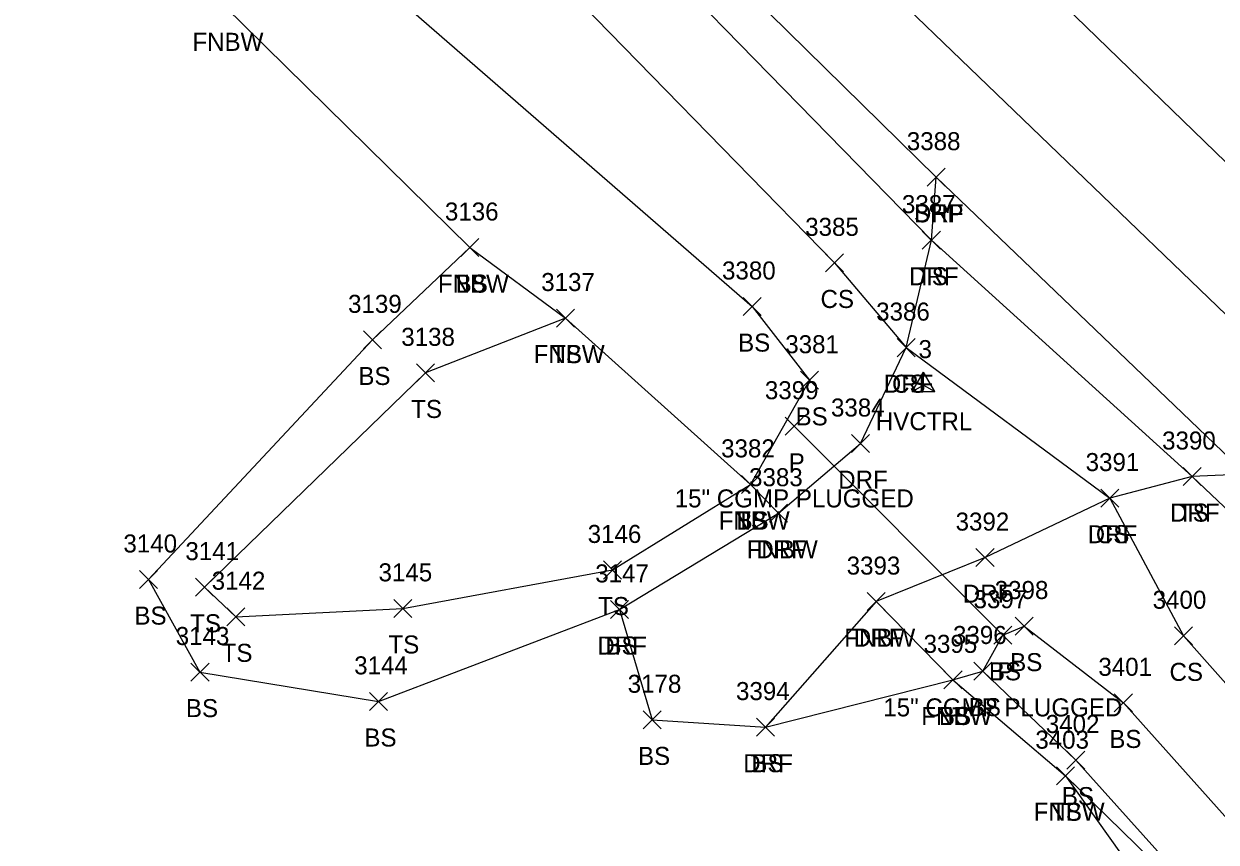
# Model space of a CAD drawing. Extents: x 1472233 to 1475777, y 540726 to 543442.
# Drawn here: x 1473996.7 to 1474129, y 542072.6 to 542163.4 of the extents above; entities that cross this region are included whole.
import ezdxf

# ---------------------------------------------------------------- set-up
doc = ezdxf.new("R2010")
doc.units = 0
for name, color, linetype in [('C_A', 7, 'Continuous'), ('C_I', 7, 'Continuous'), ('CPSM', 7, 'Continuous'), ('D_A', 7, 'Continuous'), ('D_C', 7, 'Continuous'), ('D_I', 7, 'Continuous'), ('D_TIC', 7, 'Continuous'), ('DCP', 7, 'Continuous'), ('L_A', 7, 'Continuous'), ('L_I', 7, 'Continuous'), ('L_TIC', 7, 'Continuous'), ('LELB', 7, 'Continuous'), ('LFNC', 7, 'Continuous'), ('P_A', 7, 'Continuous'), ('P_I', 7, 'Continuous'), ('P_TIC', 7, 'Continuous'), ('PET', 7, 'Continuous'), ('PRC', 7, 'Continuous'), ('PSP', 7, 'Continuous'), ('R_A', 7, 'Continuous'), ('R_I', 7, 'Continuous'), ('R_TIC', 7, 'Continuous'), ('RDF', 7, 'Continuous')]:
    doc.layers.add(name, color=color, linetype=linetype)

msp = doc.modelspace()

# ---------------------------------------------------------------- linework, layer by layer
at = {"layer": 'CPSM'}
for p, q in [((1474095.26, 542122.6), (1474096.51, 542124.76)), ((1474097.76, 542122.6), (1474096.51, 542124.76)), ((1474096.51, 542123.32), (1474096.51, 542124.76)), ((1474095.26, 542122.6), (1474096.51, 542123.32)), ((1474096.51, 542123.32), (1474096.51, 542123.32)), ((1474096.51, 542123.32), (1474097.76, 542122.6)), ((1474095.26, 542122.6), (1474097.76, 542122.6))]:
    msp.add_line(p, q, dxfattribs=at)
at = {"layer": 'D_TIC'}
for points in [[(1474081.17, 542117.76), (1474083.17, 542119.76)], [(1474083.17, 542117.76), (1474081.17, 542119.76)], [(1474104.31, 542094.58), (1474106.31, 542096.58)], [(1474106.31, 542094.58), (1474104.31, 542096.58)]]:
    msp.add_lwpolyline(points, dxfattribs=at)
at = {"layer": 'DCP'}
msp.add_lwpolyline([(1474105.31, 542095.58), (1474082.17, 542118.76)], dxfattribs=at)
at = {"layer": 'L_TIC'}
for points in [[(1474096.37, 542138.4), (1474098.37, 542140.4)], [(1474098.37, 542138.4), (1474096.37, 542140.4)], [(1474045.18, 542137.58), (1474047.18, 542139.58)], [(1474047.18, 542137.58), (1474045.18, 542139.58)], [(1474045.18, 542137.58), (1474047.18, 542139.58)], [(1474047.18, 542137.58), (1474045.18, 542139.58)], [(1474085.64, 542135.88), (1474087.64, 542137.88)], [(1474087.64, 542135.88), (1474085.64, 542137.88)], [(1474076.5, 542131.04), (1474078.5, 542133.04)], [(1474078.5, 542131.04), (1474076.5, 542133.04)], [(1474055.8, 542129.76), (1474057.8, 542131.76)], [(1474057.8, 542129.76), (1474055.8, 542131.76)], [(1474055.8, 542129.76), (1474057.8, 542131.76)], [(1474057.8, 542129.76), (1474055.8, 542131.76)], [(1474034.39, 542127.34), (1474036.39, 542129.34)], [(1474036.39, 542127.34), (1474034.39, 542129.34)], [(1474093.57, 542126.48), (1474095.57, 542128.48)], [(1474095.57, 542126.48), (1474093.57, 542128.48)], [(1474040.28, 542123.68), (1474042.28, 542125.68)], [(1474042.28, 542123.68), (1474040.28, 542125.68)], [(1474082.86, 542122.86), (1474084.86, 542124.86)], [(1474084.86, 542122.86), (1474082.86, 542124.86)], [(1474125.3, 542112.18), (1474127.3, 542114.18)], [(1474127.3, 542112.18), (1474125.3, 542114.18)], [(1474076.32, 542111.31), (1474078.32, 542113.31)], [(1474078.32, 542111.31), (1474076.32, 542113.31)], [(1474076.32, 542111.31), (1474078.32, 542113.31)], [(1474078.32, 542111.31), (1474076.32, 542113.31)], [(1474076.32, 542111.31), (1474078.32, 542113.31)], [(1474078.32, 542111.31), (1474076.32, 542113.31)], [(1474116.17, 542109.79), (1474118.17, 542111.79)], [(1474118.17, 542109.79), (1474116.17, 542111.79)], [(1474079.42, 542108.11), (1474081.42, 542110.11)], [(1474081.42, 542108.11), (1474079.42, 542110.11)], [(1474061.01, 542101.82), (1474063.01, 542103.82)], [(1474063.01, 542101.82), (1474061.01, 542103.82)], [(1474009.56, 542100.76), (1474011.56, 542102.76)], [(1474011.56, 542100.76), (1474009.56, 542102.76)], [(1474015.77, 542099.91), (1474017.77, 542101.91)], [(1474017.77, 542099.91), (1474015.77, 542101.91)], [(1474037.76, 542097.56), (1474039.76, 542099.56)], [(1474039.76, 542097.56), (1474037.76, 542099.56)], [(1474061.79, 542097.44), (1474063.79, 542099.44)], [(1474063.79, 542097.44), (1474061.79, 542099.44)], [(1474090.24, 542098.31), (1474092.24, 542100.31)], [(1474092.24, 542098.31), (1474090.24, 542100.31)], [(1474019.26, 542096.63), (1474021.26, 542098.63)], [(1474021.26, 542096.63), (1474019.26, 542098.63)], [(1474104.31, 542094.58), (1474106.31, 542096.58)], [(1474106.31, 542094.58), (1474104.31, 542096.58)], [(1474106.66, 542095.6), (1474108.66, 542097.6)], [(1474108.66, 542095.6), (1474106.66, 542097.6)], [(1474124.34, 542094.52), (1474126.34, 542096.52)], [(1474126.34, 542094.52), (1474124.34, 542096.52)], [(1474015.27, 542090.5), (1474017.27, 542092.5)], [(1474017.27, 542090.5), (1474015.27, 542092.5)], [(1474102.08, 542090.61), (1474104.08, 542092.61)], [(1474104.08, 542090.61), (1474102.08, 542092.61)], [(1474102.08, 542090.61), (1474104.08, 542092.61)], [(1474104.08, 542090.61), (1474102.08, 542092.61)], [(1474098.77, 542089.63), (1474100.77, 542091.63)], [(1474100.77, 542089.63), (1474098.77, 542091.63)], [(1474098.77, 542089.63), (1474100.77, 542091.63)], [(1474100.77, 542089.63), (1474098.77, 542091.63)], [(1474035.06, 542087.24), (1474037.06, 542089.24)], [(1474037.06, 542087.24), (1474035.06, 542089.24)], [(1474117.66, 542087.08), (1474119.66, 542089.08)], [(1474119.66, 542087.08), (1474117.66, 542089.08)], [(1474065.4, 542085.2), (1474067.4, 542087.2)], [(1474067.4, 542085.2), (1474065.4, 542087.2)], [(1474077.97, 542084.39), (1474079.97, 542086.39)], [(1474079.97, 542084.39), (1474077.97, 542086.39)], [(1474112.4, 542080.74), (1474114.4, 542082.74)], [(1474114.4, 542080.74), (1474112.4, 542082.74)], [(1474111.24, 542079), (1474113.24, 542081)], [(1474113.24, 542079), (1474111.24, 542081)], [(1474111.24, 542079), (1474113.24, 542081)], [(1474113.24, 542079), (1474111.24, 542081)]]:
    msp.add_lwpolyline(points, dxfattribs=at)
at = {"layer": 'LELB'}
for points in [[(1473792.68, 542434.41), (1473806.07, 542421.82), (1473823.91, 542406.6), (1473846.8, 542382.23), (1473883.89, 542347.59), (1473923.06, 542310.01), (1473939.92, 542294.2), (1473980.53, 542254.94), (1474015.06, 542222.57), (1474049.98, 542187.95), (1474097.37, 542139.4), (1474126.3, 542113.18), (1474158.64, 542082.55), (1474192.68, 542050.26)], [(1473792.9, 542413.34), (1473807.21, 542401.36), (1473806.41, 542396.79), (1473832.1, 542369.05), (1473869.82, 542333.48), (1473905.79, 542295.44), (1473926.1, 542278.34), (1473963.69, 542239.58), (1474000.68, 542206.05), (1474031.52, 542172.06), (1474077.5, 542132.04), (1474083.86, 542123.86), (1474077.32, 542112.31)], [(1473807.21, 542401.36), (1473814.64, 542402.23), (1473838.63, 542375.24), (1473877.39, 542340.99), (1473914.07, 542301.43), (1473934.96, 542288.13), (1473972.64, 542247.92), (1474010.39, 542216.95), (1474043.01, 542181.58), (1474086.64, 542136.88), (1474094.57, 542127.48), (1474117.17, 542110.79), (1474125.34, 542095.52), (1474154.93, 542062.15)], [(1474046.18, 542138.58), (1474035.39, 542128.34), (1474010.56, 542101.76), (1474016.27, 542091.5), (1474036.06, 542088.24), (1474062.79, 542098.44), (1474066.4, 542086.2), (1474078.97, 542085.39), (1474099.77, 542090.63), (1474103.08, 542091.61), (1474113.4, 542081.74), (1474134.18, 542058.57), (1474154.72, 542030.99), (1474161.22, 542021.47), (1474167.28, 542025.2), (1474168.11, 542026.57)], [(1474056.8, 542130.76), (1474041.28, 542124.68), (1474016.77, 542100.91), (1474020.26, 542097.63), (1474038.76, 542098.56), (1474062.01, 542102.82), (1474077.32, 542112.31)], [(1474103.08, 542091.61), (1474105.31, 542095.58), (1474107.66, 542096.6), (1474118.66, 542088.08), (1474148.68, 542054.52), (1474171.11, 542029.35), (1474168.11, 542026.57)], [(1474112.24, 542080), (1474130.35, 542054.53), (1474149.18, 542024.11), (1474160.23, 542013.35)]]:
    msp.add_lwpolyline(points, dxfattribs=at)
at = {"layer": 'LFNC'}
for points in [[(1473788.93, 542389.92), (1473790.58, 542388.07), (1473821.05, 542357.3), (1473858.54, 542322.69), (1473895.28, 542286.17), (1473916.03, 542266.76), (1473948.88, 542234.28), (1473995.44, 542188.5), (1474018.95, 542165.4), (1474046.18, 542138.58), (1474056.8, 542130.76), (1474077.32, 542112.31), (1474080.42, 542109.11)], [(1474091.24, 542099.31), (1474099.77, 542090.63), (1474112.24, 542080), (1474134.18, 542058.57), (1474158.08, 542034.41), (1474167.28, 542025.2), (1474169.52, 542021.33), (1474177.13, 542014.92), (1474182.42, 542007.71), (1474193.13, 541997.3), (1474212.74, 541975.91)]]:
    msp.add_lwpolyline(points, dxfattribs=at)
at = {"layer": 'P_TIC'}
for points in [[(1474096.91, 542145.38), (1474098.91, 542147.38)], [(1474098.91, 542145.38), (1474096.91, 542147.38)]]:
    msp.add_lwpolyline(points, dxfattribs=at)
at = {"layer": 'PET'}
msp.add_lwpolyline([(1473486.93, 542759.48), (1473533.41, 542713.5), (1473568.24, 542680.61), (1473591.29, 542657.02), (1473629.02, 542620.51), (1473657.65, 542592.3), (1473684.65, 542566.35), (1473712.07, 542539.16), (1473750.99, 542501.36), (1473781.95, 542470.51), (1473816.78, 542436.69), (1473836.91, 542417.28), (1473859.76, 542394.19), (1473895.18, 542360.02), (1473933.99, 542321.38), (1473950.56, 542305.13), (1473990.91, 542266.49), (1474025.14, 542233.4), (1474060.45, 542198.14), (1474133.98, 542127.35), (1474169.03, 542092.64), (1474239.7, 542023.8)], dxfattribs=at)
at = {"layer": 'PRC'}
msp.add_lwpolyline([(1473496.06, 542767.15), (1473541.59, 542723.23), (1473576.69, 542689.04), (1473599.45, 542666.09), (1473638, 542628.82), (1473666.22, 542601.06), (1473693.18, 542575.28), (1473720.82, 542547.73), (1473759.64, 542509.32), (1473791.5, 542477.44), (1473825.51, 542444.45), (1473844.96, 542425.29), (1473869.12, 542402.24), (1473904.25, 542367.71), (1473942.02, 542329.58), (1473959.56, 542314.37), (1473999.68, 542274.85), (1474033.6, 542242.12), (1474069.35, 542206.93), (1474143.1, 542135.36), (1474177.51, 542101.4), (1474248.4, 542032.72)], dxfattribs=at)
at = {"layer": 'PSP'}
msp.add_lwpolyline([(1473828.97, 542409.61), (1473851.62, 542386.5), (1473887.93, 542351.81), (1473926.77, 542313.47), (1473943.2, 542297.22), (1473983.92, 542257.86), (1474017.84, 542225.47), (1474052.71, 542190.82), (1474097.91, 542146.38), (1474132.27, 542113.46), (1474161.58, 542084.96), (1474193.27, 542054.54)], dxfattribs=at)
at = {"layer": 'R_TIC'}
for points in [[(1474096.91, 542145.38), (1474098.91, 542147.38)], [(1474098.91, 542145.38), (1474096.91, 542147.38)], [(1474096.37, 542138.4), (1474098.37, 542140.4)], [(1474098.37, 542138.4), (1474096.37, 542140.4)], [(1474093.57, 542126.48), (1474095.57, 542128.48)], [(1474095.57, 542126.48), (1474093.57, 542128.48)], [(1474088.5, 542115.84), (1474090.5, 542117.84)], [(1474090.5, 542115.84), (1474088.5, 542117.84)], [(1474125.3, 542112.18), (1474127.3, 542114.18)], [(1474127.3, 542112.18), (1474125.3, 542114.18)], [(1474116.17, 542109.79), (1474118.17, 542111.79)], [(1474118.17, 542109.79), (1474116.17, 542111.79)], [(1474079.42, 542108.11), (1474081.42, 542110.11)], [(1474081.42, 542108.11), (1474079.42, 542110.11)], [(1474102.32, 542103.19), (1474104.32, 542105.19)], [(1474104.32, 542103.19), (1474102.32, 542105.19)], [(1474061.79, 542097.44), (1474063.79, 542099.44)], [(1474063.79, 542097.44), (1474061.79, 542099.44)], [(1474090.24, 542098.31), (1474092.24, 542100.31)], [(1474092.24, 542098.31), (1474090.24, 542100.31)], [(1474077.97, 542084.39), (1474079.97, 542086.39)], [(1474079.97, 542084.39), (1474077.97, 542086.39)]]:
    msp.add_lwpolyline(points, dxfattribs=at)
at = {"layer": 'RDF'}
for points in [[(1474062.79, 542098.44), (1474080.42, 542109.11), (1474089.5, 542116.84), (1474094.57, 542127.48), (1474097.37, 542139.4), (1474097.91, 542146.38)], [(1474132.27, 542113.46), (1474126.3, 542113.18), (1474117.17, 542110.79), (1474103.32, 542104.19), (1474091.24, 542099.31), (1474078.97, 542085.39)]]:
    msp.add_lwpolyline(points, dxfattribs=at)

# ---------------------------------------------------------------- texts
at = {"layer": 'C_A'}
msp.add_text('HVCTRL', height=2, dxfattribs=at).set_placement((1474091.21, 542118.32))
at = {"layer": 'C_I'}
msp.add_text('3', height=2, dxfattribs=at).set_placement((1474095.95, 542126.32))
at = {"layer": 'D_A'}
for p in [(1474081.55, 542113.76), (1474104.68, 542090.58)]:
    msp.add_text('P', height=2, dxfattribs=at).set_placement(p)
at = {"layer": 'D_C'}
for p in [(1474068.91, 542109.76), (1474092.04, 542086.58)]:
    msp.add_text('15" CGMP PLUGGED', height=2, dxfattribs=at).set_placement(p)
at = {"layer": 'D_I'}
for s, p in [('3399', (1474078.91, 542121.76)), ('3397', (1474102.05, 542098.58))]:
    msp.add_text(s, height=2, dxfattribs=at).set_placement(p)
at = {"layer": 'L_A'}
for s, p in [('FNBW', (1474015.43, 542160.4)), ('TS', (1474095.78, 542134.4)), ('FNBW', (1474042.65, 542133.58)), ('BS', (1474044.62, 542133.58)), ('CS', (1474085.08, 542131.88)), ('BS', (1474075.94, 542127.04)), ('FNBW', (1474053.27, 542125.76)), ('TS', (1474055.21, 542125.76)), ('BS', (1474033.83, 542123.34)), ('CS', (1474093.01, 542122.48)), ('TS', (1474039.69, 542119.68)), ('BS', (1474082.31, 542118.86)), ('TS', (1474124.71, 542108.18)), ('FNBW', (1474073.79, 542107.31)), ('TS', (1474075.73, 542107.31)), ('BS', (1474075.76, 542107.31)), ('CS', (1474115.61, 542105.79)), ('FNBW', (1474076.9, 542104.11)), ('TS', (1474060.42, 542097.82)), ('BS', (1474009, 542096.76)), ('TS', (1474015.18, 542095.91)), ('TS', (1474037.17, 542093.56)), ('BS', (1474061.23, 542093.44)), ('FNBW', (1474087.71, 542094.31)), ('TS', (1474018.67, 542092.63)), ('BS', (1474103.75, 542090.58)), ('BS', (1474106.11, 542091.6)), ('CS', (1474123.78, 542090.52)), ('BS', (1474014.71, 542086.5)), ('BS', (1474101.52, 542086.61)), ('BS', (1474101.52, 542086.61)), ('FNBW', (1474096.25, 542085.63)), ('BS', (1474098.21, 542085.63)), ('BS', (1474034.5, 542083.24)), ('BS', (1474117.1, 542083.08)), ('BS', (1474064.84, 542081.2)), ('BS', (1474077.41, 542080.39)), ('BS', (1474111.84, 542076.74)), ('FNBW', (1474108.71, 542075)), ('TS', (1474110.65, 542075))]:
    msp.add_text(s, height=2, dxfattribs=at).set_placement(p)
at = {"layer": 'L_I'}
for s, p in [('3387', (1474094.11, 542142.4)), ('3136', (1474043.43, 542141.58)), ('3136', (1474043.43, 542141.58)), ('3385', (1474083.38, 542139.88)), ('3380', (1474074.16, 542135.04)), ('3137', (1474054.11, 542133.76)), ('3137', (1474054.11, 542133.76)), ('3139', (1474032.69, 542131.34)), ('3386', (1474091.25, 542130.48)), ('3138', (1474038.59, 542127.68)), ('3381', (1474081.17, 542126.86)), ('3390', (1474122.96, 542116.18)), ('3382', (1474074.06, 542115.31)), ('3382', (1474074.06, 542115.31)), ('3382', (1474074.06, 542115.31)), ('3391', (1474114.48, 542113.79)), ('3383', (1474077.16, 542112.11)), ('3146', (1474059.26, 542105.82)), ('3140', (1474007.78, 542104.76)), ('3141', (1474014.65, 542103.91)), ('3393', (1474087.98, 542102.31)), ('3145', (1474036.07, 542101.56)), ('3147', (1474060.1, 542101.44)), ('3142', (1474017.57, 542100.63)), ('3397', (1474102.05, 542098.58)), ('3398', (1474104.4, 542099.6)), ('3400', (1474121.91, 542098.52)), ('3143', (1474013.58, 542094.5)), ('3396', (1474099.77, 542094.61)), ('3396', (1474099.77, 542094.61)), ('3395', (1474096.51, 542093.63)), ('3395', (1474096.51, 542093.63)), ('3144', (1474033.37, 542091.24)), ('3401', (1474115.89, 542091.08)), ('3178', (1474063.7, 542089.2)), ('3394', (1474075.71, 542088.39)), ('3402', (1474110.06, 542084.74)), ('3403', (1474108.9, 542083)), ('3403', (1474108.9, 542083))]:
    msp.add_text(s, height=2, dxfattribs=at).set_placement(p)
at = {"layer": 'P_A'}
msp.add_text('SHP', height=2, dxfattribs=at).set_placement((1474095.44, 542141.38))
at = {"layer": 'P_I'}
msp.add_text('3388', height=2, dxfattribs=at).set_placement((1474094.65, 542149.38))
at = {"layer": 'R_A'}
for p in [(1474095.44, 542141.38), (1474094.9, 542134.4), (1474092.1, 542122.48), (1474087.04, 542111.84), (1474123.84, 542108.18), (1474114.7, 542105.79), (1474077.96, 542104.11), (1474100.86, 542099.19), (1474060.33, 542093.44), (1474088.77, 542094.31), (1474076.51, 542080.39)]:
    msp.add_text('DRF', height=2, dxfattribs=at).set_placement(p)
at = {"layer": 'R_I'}
for s, p in [('3388', (1474094.65, 542149.38)), ('3387', (1474094.11, 542142.4)), ('3386', (1474091.25, 542130.48)), ('3384', (1474086.24, 542119.84)), ('3390', (1474122.96, 542116.18)), ('3391', (1474114.48, 542113.79)), ('3383', (1474077.16, 542112.11)), ('3392', (1474100.06, 542107.19)), ('3393', (1474087.98, 542102.31)), ('3147', (1474060.1, 542101.44)), ('3394', (1474075.71, 542088.39))]:
    msp.add_text(s, height=2, dxfattribs=at).set_placement(p)

doc.saveas('drawing.dxf')
